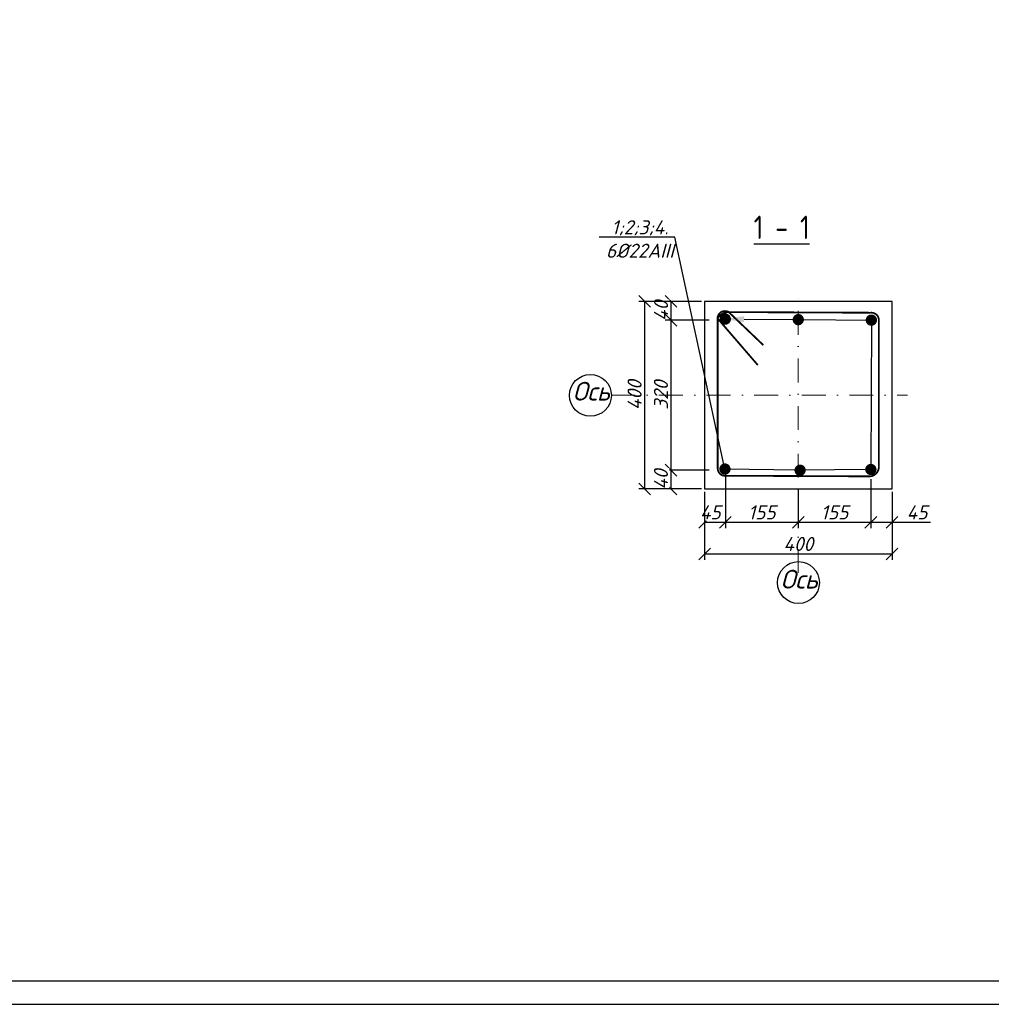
# Model space of a CAD drawing. Header units: millimetres. Extents: x -33345 to 4712671, y -3392 to 121473.
# Tile 539 of 656: x 2714895 to 2735623, y 44501 to 65501. Entities that reach past the tile are written whole.
import ezdxf
from ezdxf import colors
from ezdxf.entities.mleader import LeaderData, LeaderLine
from ezdxf.math import Vec2, Vec3

# ---------------------------------------------------------------- set-up
doc = ezdxf.new("R2010")
doc.units = ezdxf.units.MM
doc.linetypes.add('DASHDOTX2', pattern=[50.8, 25.4, -12.7, 0, -12.7])
doc.layers.add('0.25', color=7, linetype='Continuous', lineweight=25)
doc.layers.add('ACO-текст', color=7, linetype='Continuous', lineweight=20)
doc.layers.add('_линия', color=7, linetype='Continuous')
doc.layers.add('Лист', color=7, linetype='Continuous')
doc.styles.add('#_text', font='CS_Gost2304.shx')
doc.styles.add('_text', font='isocpeui.ttf')
doc.styles.add('ISOCPEUR_1.00', font='isocpeui.ttf')
doc.styles.add('RUSS', font='RUSS.shx', dxfattribs={"width": 0.8, "oblique": 15, "height": 250})
doc.styles.add('simplex 300', font='isocpeui.ttf', dxfattribs={"height": 300})
doc.styles.get("Standard").update_dxf_attribs({"font": 'arial.ttf'})
doc.dimstyles.new('М 100', dxfattribs={"dimscale": 100, "dimtxt": 3, "dimasz": 2.5, "dimexe": 1.25, "dimexo": 0.625, "dimtad": 1, "dimdec": 0, "dimtxsty": 'Standard', "dimblk": 'OBLIQUE', "dimcen": 2.5, "dimadec": 0, "dimazin": 0, "dimtfac": 1, "dimtdec": 0, "dimtmove": 0, "dimatfit": 3, "dimfxl": 1, "dimtfill": 1, "dimarcsym": 0})

# ---------------------------------------------------------------- blocks, each defined once
blk = doc.blocks.new('*U327')
at = {"layer": '0.25', "color": 5, "linetype": 'Continuous', "lineweight": 25, "ltscale": 100}
blk.add_lwpolyline([(-125914, 0), (0, 0), (0, 42000), (-125914, 42000), (-125914, 0)], dxfattribs=at)
at = {"layer": '0.25', "color": 7, "linetype": 'Continuous', "lineweight": 30, "ltscale": 100}
blk.add_lwpolyline([(-123914, 500), (-500, 500), (-500, 41500), (-123914, 41500), (-123914, 500)], dxfattribs=at)
blk = doc.blocks.new('_Oblique')
at = {"color": 0, "linetype": 'ByBlock', "lineweight": -2}
blk.add_line((-0.5, -0.5), (0.5, 0.5), dxfattribs=at)
blk = doc.blocks.new('*D1500')
at = {"color": 0, "lineweight": -2, "ltscale": 100, "transparency": 16777216}
for p, q in [((2729950, 55793), (2729950, 54658)), ((2729505, 55431), (2729505, 54658)), ((2729505, 54783), (2729950, 54783))]:
    blk.add_line(p, q, dxfattribs=at)
at = {"layer": 'Defpoints', "color": 0, "ltscale": 100, "transparency": 16777216}
for p in [(2729950, 55855), (2729505, 55493), (2729950, 54783)]:
    blk.add_point(p, dxfattribs=at)
at = {"color": 0, "lineweight": -2, "ltscale": 100, "transparency": 16777216, "xscale": 250, "yscale": 250, "zscale": 250, "rotation": 180}
blk.add_blockref('_Oblique', (2729505, 54783), dxfattribs=at)
at = {"color": 0, "lineweight": -2, "ltscale": 100, "transparency": 16777216, "xscale": 250, "yscale": 250, "zscale": 250}
blk.add_blockref('_Oblique', (2729950, 54783), dxfattribs=at)
at = {"color": 0, "ltscale": 100, "transparency": 16777216, "insert": (2729628, 54995), "char_height": 300, "attachment_point": 5, "style": 'ISOCPEUR_1.00', "bg_fill": 3, "box_fill_scale": 1.1, "bg_fill_color": 256, "bg_fill_true_color": 13158600, "bg_fill_transparency": 0}
blk.add_mtext('45', dxfattribs=at)
blk = doc.blocks.new('*D1501')
at = {"color": 0, "lineweight": -2, "ltscale": 100, "transparency": 16777216}
for p, q in [((2729950, 55725), (2729950, 54656)), ((2731505, 55505), (2731505, 54656)), ((2729950, 54781), (2731505, 54781))]:
    blk.add_line(p, q, dxfattribs=at)
at = {"layer": 'Defpoints', "color": 0, "ltscale": 100, "transparency": 16777216}
for p in [(2729950, 55787), (2731505, 55568), (2731505, 54781)]:
    blk.add_point(p, dxfattribs=at)
at = {"color": 0, "lineweight": -2, "ltscale": 100, "transparency": 16777216, "xscale": 250, "yscale": 250, "zscale": 250, "rotation": 180}
blk.add_blockref('_Oblique', (2729950, 54781), dxfattribs=at)
at = {"color": 0, "lineweight": -2, "ltscale": 100, "transparency": 16777216, "xscale": 250, "yscale": 250, "zscale": 250}
blk.add_blockref('_Oblique', (2731505, 54781), dxfattribs=at)
at = {"color": 0, "ltscale": 100, "transparency": 16777216, "insert": (2730728, 54994), "char_height": 300, "attachment_point": 5, "style": 'ISOCPEUR_1.00', "bg_fill": 3, "box_fill_scale": 1.1, "bg_fill_color": 256, "bg_fill_true_color": 13158600, "bg_fill_transparency": 0}
blk.add_mtext('155', dxfattribs=at)
blk = doc.blocks.new('*D1502')
at = {"color": 0, "lineweight": -2, "ltscale": 100, "transparency": 16777216}
for p, q in [((2733053, 55700), (2733053, 54656)), ((2733505, 55431), (2733505, 54656)), ((2733053, 54781), (2733505, 54781)), ((2733505, 54781), (2734323, 54781))]:
    blk.add_line(p, q, dxfattribs=at)
at = {"layer": 'Defpoints', "color": 0, "ltscale": 100, "transparency": 16777216}
for p in [(2733053, 55763), (2733505, 55493), (2733505, 54781)]:
    blk.add_point(p, dxfattribs=at)
at = {"color": 0, "lineweight": -2, "ltscale": 100, "transparency": 16777216, "xscale": 250, "yscale": 250, "zscale": 250, "rotation": 180}
blk.add_blockref('_Oblique', (2733053, 54781), dxfattribs=at)
at = {"color": 0, "lineweight": -2, "ltscale": 100, "transparency": 16777216, "xscale": 250, "yscale": 250, "zscale": 250}
blk.add_blockref('_Oblique', (2733505, 54781), dxfattribs=at)
at = {"color": 0, "ltscale": 100, "transparency": 16777216, "insert": (2734039, 54994), "char_height": 300, "attachment_point": 5, "style": 'ISOCPEUR_1.00', "bg_fill": 3, "box_fill_scale": 1.1, "bg_fill_color": 256, "bg_fill_true_color": 13158600, "bg_fill_transparency": 0}
blk.add_mtext('45', dxfattribs=at)
blk = doc.blocks.new('*D1503')
at = {"color": 0, "lineweight": -2, "ltscale": 100, "transparency": 16777216}
for p, q in [((2729505, 55431), (2729505, 53981)), ((2733505, 55431), (2733505, 53981)), ((2729505, 54106), (2733505, 54106))]:
    blk.add_line(p, q, dxfattribs=at)
at = {"layer": 'Defpoints', "color": 0, "ltscale": 100, "transparency": 16777216}
for p in [(2729505, 55493), (2733505, 55493), (2733505, 54106)]:
    blk.add_point(p, dxfattribs=at)
at = {"color": 0, "lineweight": -2, "ltscale": 100, "transparency": 16777216, "xscale": 250, "yscale": 250, "zscale": 250, "rotation": 180}
blk.add_blockref('_Oblique', (2729505, 54106), dxfattribs=at)
at = {"color": 0, "lineweight": -2, "ltscale": 100, "transparency": 16777216, "xscale": 250, "yscale": 250, "zscale": 250}
blk.add_blockref('_Oblique', (2733505, 54106), dxfattribs=at)
at = {"color": 0, "ltscale": 100, "transparency": 16777216, "insert": (2731505, 54319), "char_height": 300, "attachment_point": 5, "style": 'ISOCPEUR_1.00', "bg_fill": 3, "box_fill_scale": 1.1, "bg_fill_color": 256, "bg_fill_true_color": 13158600, "bg_fill_transparency": 0}
blk.add_mtext('400', dxfattribs=at)
blk = doc.blocks.new('*D1326')
at = {"color": 0, "lineweight": -2, "ltscale": 100, "transparency": 16777216}
for p, q in [((2729442, 59493), (2728664, 59493)), ((2728789, 59493), (2728789, 59093)), ((2729605, 59093), (2728664, 59093))]:
    blk.add_line(p, q, dxfattribs=at)
at = {"layer": 'Defpoints', "color": 0, "ltscale": 100, "transparency": 16777216}
for p in [(2729505, 59493), (2729667, 59093)]:
    blk.add_point(p, dxfattribs=at)
at = {"color": 0, "lineweight": -2, "ltscale": 100, "transparency": 16777216, "xscale": 250, "yscale": 250, "zscale": 250}
for p, rotation in [((2728789, 59493), 90), ((2728789, 59093), 270)]:
    blk.add_blockref('_Oblique', p, dxfattribs=dict(at, rotation=rotation))
at = {"color": 0, "ltscale": 100, "transparency": 16777216, "insert": (2728577, 59293), "char_height": 300, "attachment_point": 5, "rotation": 90, "style": 'ISOCPEUR_1.00', "bg_fill": 3, "box_fill_scale": 1.1, "bg_fill_color": 256, "bg_fill_true_color": 13158600, "bg_fill_transparency": 0}
blk.add_mtext('40', dxfattribs=at)
at = {"layer": 'Defpoints', "color": 0, "ltscale": 100, "transparency": 16777216}
blk.add_point((2728789, 59093), dxfattribs=at)
blk = doc.blocks.new('*D1327')
at = {"color": 0, "lineweight": -2, "ltscale": 100, "transparency": 16777216}
for p, q in [((2729089, 59093), (2728663, 59093)), ((2728788, 59093), (2728788, 55893)), ((2729607, 55893), (2728663, 55893))]:
    blk.add_line(p, q, dxfattribs=at)
at = {"layer": 'Defpoints', "color": 0, "ltscale": 100, "transparency": 16777216}
for p in [(2729151, 59093), (2728788, 55893), (2729669, 55893)]:
    blk.add_point(p, dxfattribs=at)
at = {"color": 0, "lineweight": -2, "ltscale": 100, "transparency": 16777216, "xscale": 250, "yscale": 250, "zscale": 250}
for p, rotation in [((2728788, 59093), 90), ((2728788, 55893), 270)]:
    blk.add_blockref('_Oblique', p, dxfattribs=dict(at, rotation=rotation))
at = {"color": 0, "ltscale": 100, "transparency": 16777216, "insert": (2728575, 57493), "char_height": 300, "attachment_point": 5, "rotation": 90, "style": 'ISOCPEUR_1.00', "bg_fill": 3, "box_fill_scale": 1.1, "bg_fill_color": 256, "bg_fill_true_color": 13158600, "bg_fill_transparency": 0}
blk.add_mtext('320', dxfattribs=at)
blk = doc.blocks.new('*D1328')
at = {"color": 0, "lineweight": -2, "ltscale": 100, "transparency": 16777216}
for p, q in [((2729607, 55893), (2728663, 55893)), ((2728788, 55893), (2728788, 55493)), ((2729442, 55493), (2728663, 55493))]:
    blk.add_line(p, q, dxfattribs=at)
at = {"layer": 'Defpoints', "color": 0, "ltscale": 100, "transparency": 16777216}
for p in [(2729669, 55893), (2729505, 55493)]:
    blk.add_point(p, dxfattribs=at)
at = {"color": 0, "lineweight": -2, "ltscale": 100, "transparency": 16777216, "xscale": 250, "yscale": 250, "zscale": 250}
for p, rotation in [((2728788, 55893), 90), ((2728788, 55493), 270)]:
    blk.add_blockref('_Oblique', p, dxfattribs=dict(at, rotation=rotation))
at = {"color": 0, "ltscale": 100, "transparency": 16777216, "insert": (2728575, 55693), "char_height": 300, "attachment_point": 5, "rotation": 90, "style": 'ISOCPEUR_1.00', "bg_fill": 3, "box_fill_scale": 1.1, "bg_fill_color": 256, "bg_fill_true_color": 13158600, "bg_fill_transparency": 0}
blk.add_mtext('40', dxfattribs=at)
at = {"layer": 'Defpoints', "color": 0, "ltscale": 100, "transparency": 16777216}
blk.add_point((2728788, 55493), dxfattribs=at)
blk = doc.blocks.new('*D1329')
at = {"color": 0, "lineweight": -2, "ltscale": 100, "transparency": 16777216}
for p, q in [((2729442, 59493), (2728101, 59493)), ((2728226, 59493), (2728226, 55493)), ((2729442, 55493), (2728101, 55493))]:
    blk.add_line(p, q, dxfattribs=at)
at = {"layer": 'Defpoints', "color": 0, "ltscale": 100, "transparency": 16777216}
for p in [(2729505, 59493), (2728226, 55493), (2729505, 55493)]:
    blk.add_point(p, dxfattribs=at)
at = {"color": 0, "lineweight": -2, "ltscale": 100, "transparency": 16777216, "xscale": 250, "yscale": 250, "zscale": 250}
for p, rotation in [((2728226, 59493), 90), ((2728226, 55493), 270)]:
    blk.add_blockref('_Oblique', p, dxfattribs=dict(at, rotation=rotation))
at = {"color": 0, "ltscale": 100, "transparency": 16777216, "insert": (2728013, 57493), "char_height": 300, "attachment_point": 5, "rotation": 90, "style": 'ISOCPEUR_1.00', "bg_fill": 3, "box_fill_scale": 1.1, "bg_fill_color": 256, "bg_fill_true_color": 13158600, "bg_fill_transparency": 0}
blk.add_mtext('400', dxfattribs=at)
blk = doc.blocks.new('*D1330')
at = {"color": 0, "lineweight": -2, "ltscale": 20, "transparency": 16777216}
for p, q in [((2731505, 55505), (2731505, 54656)), ((2733053, 55431), (2733053, 54656)), ((2731505, 54781), (2733053, 54781))]:
    blk.add_line(p, q, dxfattribs=at)
at = {"layer": 'Defpoints', "color": 0, "ltscale": 20, "transparency": 16777216}
for p in [(2731505, 55568), (2733053, 55493), (2733053, 54781)]:
    blk.add_point(p, dxfattribs=at)
at = {"color": 0, "lineweight": -2, "ltscale": 20, "transparency": 16777216, "xscale": 250, "yscale": 250, "zscale": 250, "rotation": 180}
blk.add_blockref('_Oblique', (2731505, 54781), dxfattribs=at)
at = {"color": 0, "lineweight": -2, "ltscale": 20, "transparency": 16777216, "xscale": 250, "yscale": 250, "zscale": 250}
blk.add_blockref('_Oblique', (2733053, 54781), dxfattribs=at)
at = {"color": 0, "ltscale": 20, "transparency": 16777216, "insert": (2732279, 54994), "char_height": 300, "attachment_point": 5, "style": 'ISOCPEUR_1.00', "bg_fill": 3, "box_fill_scale": 1.1, "bg_fill_color": 256, "bg_fill_true_color": 13158600, "bg_fill_transparency": 0}
blk.add_mtext('155', dxfattribs=at)

msp = doc.modelspace()

# ---------------------------------------------------------------- linework, layer by layer
at = {"ltscale": 100, "elevation": 1359241.5}
msp.add_lwpolyline([(2729504.863, 55493.033), (2733504.863, 55493.033), (2733504.863, 59493.033), (2729504.863, 59493.033)], close=True, dxfattribs=at)
at = {"ltscale": 100, "const_width": 38.06, "elevation": 1359241.5}
msp.add_lwpolyline([(2730758.078, 58561.411), (2730020.946, 59264.82, 0.649720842), (2729785.616, 59099.767), (2729785.616, 55931.778, 0.467323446), (2729973.306, 55774.82), (2733021.901, 55761.296, 0.427871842), (2733223.26, 55972.222), (2733223.26, 59093.22, 0.44983918), (2733044.963, 59251.296), (2730020.946, 59264.82, 0.263368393), (2729782.69, 59129.968), (2730641.669, 58134.346)], format="xyb", dxfattribs=at)
at = {"color": 5, "ltscale": 100, "const_width": 120.318, "elevation": 1359241.5}
for points in [[(2729896.161, 59085.837, 1.108539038), (2729992.886, 59156.322, 0.902088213), (2729896.161, 59085.837, 0.575163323)], [(2731452.863, 59073.486, 1.108539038), (2731549.587, 59143.971, 0.902088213), (2731452.863, 59073.486, 0.575163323)], [(2733012.037, 59062.97, 1.108539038), (2733108.762, 59133.455, 0.902088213), (2733012.037, 59062.97, 0.575163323)], [(2729888.424, 55887.346, 1.108539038), (2729985.148, 55957.831, 0.902088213), (2729888.424, 55887.346, 0.575163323)], [(2733001.433, 55877.368, 1.108539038), (2733098.157, 55947.853, 0.902088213), (2733001.433, 55877.368, 0.575163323)]]:
    msp.add_lwpolyline(points, format="xyb", dxfattribs=at)
at = {"ltscale": 100}
msp.add_circle((2727070.873, 57489.064, 1359241.5), 446.349, dxfattribs=at)

# ---------------------------------------------------------------- block references
at = {"layer": 'Лист', "ltscale": 100, "transparency": 33554687}
msp.add_blockref('*U327', (2816119.017, 44501.326, 1359241.5), dxfattribs=at)

# ---------------------------------------------------------------- texts
at = {"char_height": 400, "width": 389.36983, "attachment_point": 1, "style": '_text'}
for insert in [(2726691.97, 57777.289, 1359241.5), (2731126.135, 53768.581, 1359241.5)]:
    msp.add_mtext('Ось', dxfattribs=dict(at, insert=insert))
at = {"layer": '_линия', "color": 18, "true_color": 0x000000, "insert": (2730555.028, 61322.995, 1359241.5), "char_height": 500, "width": 2195.27184, "attachment_point": 1, "style": '#_text'}
msp.add_mtext('{\\L1 - 1}', dxfattribs=at)
at = {"layer": 'ACO-текст', "insert": (2411663.702, 51383.739), "char_height": 270, "width": 5714.87896, "attachment_point": 1, "style": 'RUSS'}
msp.add_mtext('\\pi603.34;Размеры хомутов даны по \\P\\pi1278.9;внутренним граням', dxfattribs=at)

# ---------------------------------------------------------------- next in the draw order: dimensions: what is measured, and where the dimension line sits
at = {"ltscale": 100}
dim = msp.add_linear_dim(base=(2728789.031, 59093.22, 1359241.5), p1=(2729504.863, 59493.033, 1359241.5), p2=(2729667.408, 59093.22, 1359241.5), angle=270, dimstyle='М 100', override={"dimlfac": 0.1, "dimtxsty": 'ISOCPEUR_1.00', "dimfxl": 100, "dimarcsym": 1}, dxfattribs=at)
dim.commit()
dim.dimension.update_dxf_attribs({"geometry": '*D1326', "text_midpoint": (2728789.031, 59293.127, 1359241.5), "dimtype": 160})
for base, p1, p2, picture, middle in [((2729950.201, 54782.603, 1359241.5), (2729504.863, 55493.033, 1359241.5), (2729950.201, 55855.245, 1359241.5), '*D1500', (2729627.532, 54782.603, 1359241.5)), ((2733504.863, 54781.429, 1359241.5), (2733053.433, 55762.961, 1359241.5), (2733504.863, 55493.033, 1359241.5), '*D1502', (2734038.954, 54781.429, 1359241.5))]:
    dim = msp.add_linear_dim(base=base, p1=p1, p2=p2, dimstyle='М 100', override={"dimlfac": 0.1, "dimtxsty": 'ISOCPEUR_1.00', "dimfxl": 100, "dimarcsym": 1}, dxfattribs=at)
    dim.commit()
    dim.dimension.update_dxf_attribs({"geometry": picture, "text_midpoint": middle, "dimtype": 160})

# ---------------------------------------------------------------- next in the draw order: dimensions: what is measured, and where the dimension line sits
dim = msp.add_linear_dim(base=(2728787.857, 55892.894, 1359241.5), p1=(2729151.193, 59093.22, 1359241.5), p2=(2729669.448, 55892.894, 1359241.5), angle=270, dimstyle='М 100', override={"dimlfac": 0.1, "dimtxsty": 'ISOCPEUR_1.00', "dimfxl": 100, "dimarcsym": 1}, dxfattribs=at)
dim.commit()
dim.dimension.update_dxf_attribs({"geometry": '*D1327', "text_midpoint": (2728575.357, 57493.057, 1359241.5)})
dim = msp.add_linear_dim(base=(2731504.863, 54781.429, 1359241.5), p1=(2729950.201, 55787.114, 1359241.5), p2=(2731504.863, 55567.862, 1359241.5), dimstyle='М 100', override={"dimlfac": 0.1, "dimtxsty": 'ISOCPEUR_1.00', "dimfxl": 100, "dimarcsym": 1}, dxfattribs=at)
dim.commit()
dim.dimension.update_dxf_attribs({"geometry": '*D1501', "text_midpoint": (2730727.532, 54993.929, 1359241.5)})

# ---------------------------------------------------------------- next in the draw order: linework, layer by layer
at = {"color": 5, "ltscale": 100, "const_width": 120.318, "elevation": 1359241.5}
msp.add_lwpolyline([(2731491.362, 55861.429, 1.108539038), (2731588.087, 55931.915, 0.902088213), (2731491.362, 55861.429, 0.575163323)], format="xyb", dxfattribs=at)

# ---------------------------------------------------------------- next in the draw order: dimensions: what is measured, and where the dimension line sits
at = {"ltscale": 100}
dim = msp.add_linear_dim(base=(2733504.863, 54106.158, 1359241.5), p1=(2729504.863, 55493.033, 1359241.5), p2=(2733504.863, 55493.033, 1359241.5), dimstyle='М 100', override={"dimlfac": 0.1, "dimtxsty": 'ISOCPEUR_1.00', "dimfxl": 100, "dimarcsym": 1}, dxfattribs=at)
dim.commit()
dim.dimension.update_dxf_attribs({"geometry": '*D1503', "text_midpoint": (2731504.863, 54318.658, 1359241.5)})

# ---------------------------------------------------------------- next in the draw order: linework, layer by layer
at = {"linetype": 'DASHDOTX2', "lineweight": 5, "ltscale": 20}
msp.add_line((2731504.863, 53702.313, 1359241.5), (2731504.863, 59580.209, 1359241.5), dxfattribs=at)
at = {"ltscale": 100}
msp.add_circle((2731508.832, 53496.546, 1359241.5), 446.349, dxfattribs=at)

# ---------------------------------------------------------------- next in the draw order: dimensions: what is measured, and where the dimension line sits
dim = msp.add_linear_dim(base=(2728787.857, 55493.033, 1359241.5), p1=(2729669.448, 55892.894, 1359241.5), p2=(2729504.863, 55493.033, 1359241.5), angle=270, dimstyle='М 100', override={"dimlfac": 0.1, "dimtxsty": 'ISOCPEUR_1.00', "dimfxl": 100, "dimarcsym": 1}, dxfattribs=at)
dim.commit()
dim.dimension.update_dxf_attribs({"geometry": '*D1328', "text_midpoint": (2728787.857, 55692.964, 1359241.5), "dimtype": 160})

# ---------------------------------------------------------------- next in the draw order: dimensions: what is measured, and where the dimension line sits
dim = msp.add_linear_dim(base=(2728225.588, 55493.033, 1359241.5), p1=(2729504.863, 59493.033, 1359241.5), p2=(2729504.863, 55493.033, 1359241.5), angle=270, dimstyle='М 100', override={"dimlfac": 0.1, "dimtxsty": 'ISOCPEUR_1.00', "dimfxl": 100, "dimarcsym": 1}, dxfattribs=at)
dim.commit()
dim.dimension.update_dxf_attribs({"geometry": '*D1329', "text_midpoint": (2728013.088, 57493.033, 1359241.5)})
at = {"ltscale": 20}
dim = msp.add_linear_dim(base=(2733053.433, 54781.429, 1359241.5), p1=(2731504.863, 55567.862, 1359241.5), p2=(2733053.433, 55493.033, 1359241.5), dimstyle='М 100', override={"dimlfac": 0.1, "dimtxsty": 'ISOCPEUR_1.00', "dimtmove": 1, "dimfxl": 100, "dimarcsym": 1}, dxfattribs=at)
dim.commit()
dim.dimension.update_dxf_attribs({"geometry": '*D1330', "text_midpoint": (2732279.148, 54993.929, 1359241.5)})

# ---------------------------------------------------------------- next in the draw order: linework, layer by layer
at = {"linetype": 'DASHDOTX2', "lineweight": 5, "ltscale": 20}
msp.add_line((2727517.204, 57493.033, 1359241.5), (2733832.603, 57493.033, 1359241.5), dxfattribs=at)

# ---------------------------------------------------------------- next in the draw order: leaders
at = {"lineweight": 25}
ml = msp.add_multileader_mtext('Standard', dxfattribs=at)
ml.set_content('1;2;3;4.\\P6%%C22AIII', color=256, style='simplex 300')
ml.set_leader_properties()
ml.build(insert=Vec2(0, 0))
ml.multileader.update_dxf_attribs({"has_dogleg": 0, "text_left_attachment_type": 6, "text_right_attachment_type": 6, "dogleg_length": 0.36, "arrow_head_size": 400})
ctx = ml.context
ctx.base_point, ctx.char_height, ctx.arrow_head_size, ctx.plane_origin = Vec3(2727381.426, 60863.636, 1359241.5), 300, 400, Vec3(2729776.505, 59720.174, 1359241.5)
ctx.left_attachment, ctx.right_attachment, ctx.text_align_type = 6, 6, 1
notes = []
notes.append((ctx, [(1, (1, 1, 0), (2728871.923, 60863.636, 1359241.5), (-1, 0), 0.36, [(5, [(2729948.162, 59116.087, 1359241.5), (2731543.363, 59103.736, 1359241.5), (2733064.038, 59093.22, 1359241.5), (2733053.448, 55907.611, 1359241.5), (2731504.85, 55891.68, 1359241.5), (2729940.424, 55917.596, 1359241.5)], 0, [])])]))
ctx.mtext.insert, ctx.mtext.alignment, ctx.mtext.flow_direction = Vec3(2728126.494, 61223.636, 1359241.5), 2, 5
for ctx, leaders in notes:
    for number, flags, end, landing, length, lines in leaders:
        leader = LeaderData()
        leader.index, (leader.has_last_leader_line, leader.has_dogleg_vector, leader.attachment_direction) = number, flags
        leader.last_leader_point, leader.dogleg_vector, leader.dogleg_length = Vec3(end), Vec3(landing), length
        for number, points, colour, breaks in lines:
            line = LeaderLine()
            line.index, line.vertices, line.color, line.breaks = number, Vec3.list(points), colors.encode_raw_color(colour), breaks
            leader.lines.append(line)
        ctx.leaders.append(leader)

doc.saveas('drawing.dxf')
